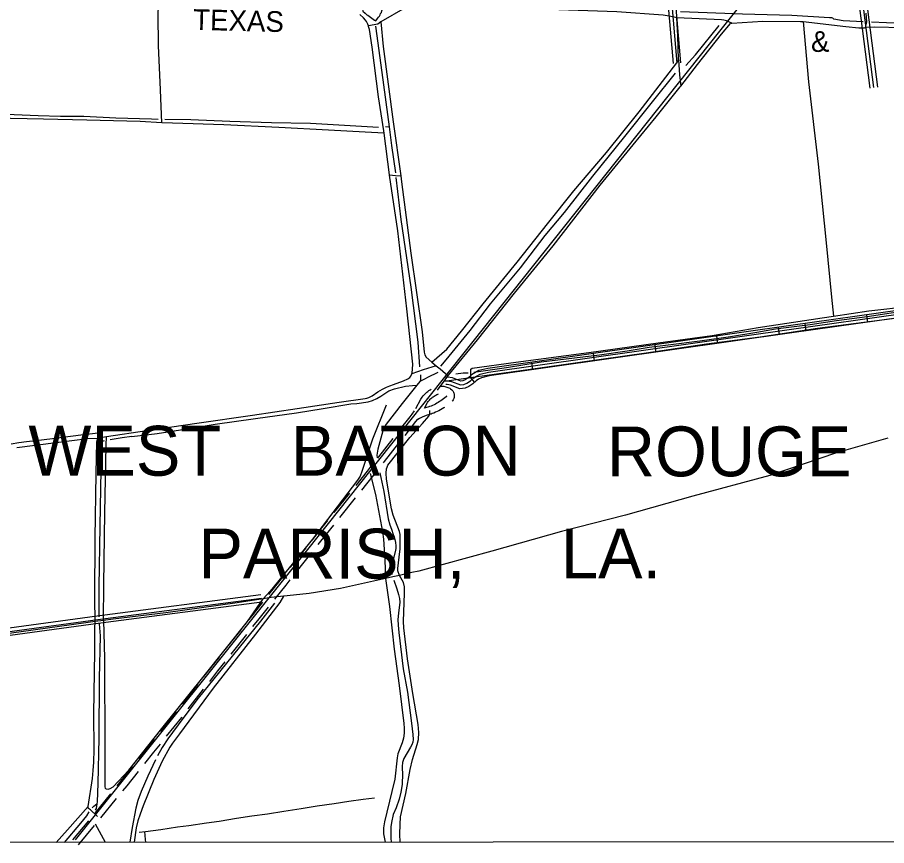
# Model space of a CAD drawing. Extents: x 3281947 to 3319794, y 715894 to 741249.
# Drawn here: x 3308406 to 3311892, y 721271 to 724593 of the extents above; entities that cross this region are included whole.
import ezdxf

# ---------------------------------------------------------------- set-up
doc = ezdxf.new("R2010")
doc.units = 0
for name, color, linetype in [('V-DTCH-CNTR', 7, 'Continuous'), ('V-GRID-FRAM', 7, 'Continuous'), ('V-RAIL-IDEN', 7, 'Continuous'), ('V-ROAD-CNTR', 7, 'Continuous'), ('V-TOPO-GNAM-IDEN', 7, 'Continuous'), ('V-TOPO-SHOR', 7, 'Continuous')]:
    doc.layers.add(name, color=color, linetype=linetype)

msp = doc.modelspace()

# ---------------------------------------------------------------- linework, layer by layer
at = {"layer": 'V-DTCH-CNTR'}
msp.add_line((3308687.6, 722903.6), (3308731.7, 722905.9), dxfattribs=at)
for points in [[(3308985.6, 724170.8), (3308979.6, 724302.6), (3308971.9, 724479.9), (3308970.5, 724605.1), (3308972.7, 724671.8)], [(3311271.9, 724570.3), (3311249.6, 724579.3), (3311239.2, 724582.5), (3311229.4, 724583.7), (3311050.6, 724592.1), (3311045.4, 724592.4), (3311034.9, 724595.6), (3310995.8, 724601.8), (3310809.8, 724615.7), (3310499.3, 724626.8), (3310218.7, 724640.1), (3309980.1, 724638.2), (3309969.7, 724634.8), (3309960.6, 724632.2), (3309863.8, 724574.8), (3309852.1, 724566.3), (3309813.9, 724559.4)], [(3310090.3, 723097.3), (3310117.3, 723133.6), (3310133.3, 723155.1), (3310135.3, 723157.9), (3310251, 723300.2), (3310400.3, 723487.5), (3310555, 723676.8), (3310743.2, 723919.9), (3310875, 724082.6), (3310967.2, 724193.7), (3311064, 724314.9), (3311066.2, 724317.6), (3311134, 724404.1), (3311229.5, 724525.3), (3311266.5, 724568.2), (3311271.9, 724570.3), (3311395.8, 724577.8), (3311547, 724577.4), (3311557.2, 724576.2), (3311728.7, 724556.8), (3311780.9, 724551), (3311803.9, 724551.8), (3311807.3, 724553.2), (3311810.6, 724563.4), (3311812.6, 724575.6), (3311810.4, 724610.1)], [(3308726.8, 721388.4), (3308699.6, 721414), (3308694.8, 721417.3), (3308691.4, 721420), (3308689.3, 721427.4), (3308707.6, 721540.7), (3308710.1, 721571.9), (3308712.6, 721605.8), (3308713.7, 721656), (3308712.1, 721800.3), (3308716, 722048.3), (3308716.1, 722143.9), (3308717.2, 722169.9), (3308716, 722262.7), (3308717.9, 722504), (3308722.4, 722764.2), (3308725, 722890.3), (3308727, 722900.5), (3308727.6, 722901.8), (3308731.7, 722905.9), (3308739.1, 722908.7), (3308762.7, 722912.2), (3308924.6, 722936.2), (3309125.7, 722965.2), (3309349.1, 722997.1), (3309528.5, 723024.6), (3309697.1, 723049.4), (3309800.7, 723064.9), (3309807.5, 723066.3), (3309814.9, 723068.4), (3309828.4, 723075.3), (3309852.1, 723091), (3309870.3, 723102.6), (3309885.8, 723109.5), (3309899.3, 723115.7), (3309914.2, 723121.2), (3309954.8, 723135.7), (3309972.4, 723143.9), (3309979.8, 723149.4), (3309984.5, 723154.1), (3309987.5, 723162.9), (3309989.1, 723167.7), (3309991.1, 723182), (3309991.6, 723201.6), (3309967.2, 723423.7), (3309931.4, 723736.6), (3309898.9, 723960.7), (3309898.7, 723962), (3309877.3, 724129.4), (3309876.1, 724138.1), (3309854.3, 724274.9), (3309828.7, 724473.3), (3309818.1, 724545), (3309814.6, 724557.2), (3309813.9, 724559.4), (3309811.8, 724566), (3309806.4, 724576.8), (3309801.6, 724582.2), (3309793.4, 724591.6), (3309779.8, 724604.4)], [(3309863.8, 724574.8), (3309873.5, 724476.4), (3309913.2, 724174.6), (3309943.2, 723957.9), (3309946.6, 723933.5), (3309984.2, 723648.1), (3310029.2, 723331.3), (3310037.5, 723249.9), (3310040.2, 723240.1), (3310044.8, 723230.3), (3310068.4, 723210.8), (3310086.1, 723196.1), (3310101.9, 723183.1), (3310133.3, 723155.1)], [(3310068.4, 723210.8), (3310128.8, 723262.7), (3310187, 723334.1), (3310273.8, 723444.9), (3310410.4, 723610.8), (3310532, 723764.8), (3310637.5, 723897.8), (3310768.4, 724051.3), (3310899.8, 724213.8), (3311020.1, 724371.1), (3311054.4, 724416.3), (3311057.6, 724422.9), (3311054.4, 724520.7), (3311050.6, 724592.1)], [(3311557.2, 724576.2), (3311578.9, 724335), (3311617.4, 724004.6), (3311650, 723688.4), (3311671.6, 723470.7), (3311679.1, 723394.5)], [(3311955.8, 724551.8), (3311844.9, 724553.8), (3311807.3, 724553.2)], [(3311057.6, 724422.9), (3311061.3, 724362.9), (3311066.2, 724317.6)], [(3309877.3, 724129.4), (3309800.3, 724133.5), (3309653.5, 724141), (3309453.8, 724152.2), (3309233.3, 724161.9), (3309028.4, 724168.5), (3308985.6, 724170.8), (3308898.6, 724175.5), (3308684, 724180.8), (3308510.4, 724185.6), (3308310.8, 724188.9), (3308256.9, 724192.6)], [(3309898.7, 723962), (3309921.9, 723959.2), (3309943.2, 723957.9)], [(3310224.8, 723148.7), (3310224, 723172.2), (3310224, 723182.6), (3310229.2, 723185.9), (3310405.1, 723210.4), (3310697.7, 723248.8), (3310975.4, 723287.6), (3311193, 723317.7), (3311377.4, 723349.5), (3311633.5, 723387.6), (3311679.1, 723394.5), (3311820.5, 723416.1), (3311987.4, 723434.7)], [(3310117.3, 723133.6), (3310224.8, 723148.7), (3310249.5, 723152.1), (3310463.4, 723182.3), (3310661.7, 723210.3), (3310928, 723248), (3311169.4, 723283.5), (3311384.7, 723312.3), (3311614.4, 723346.5), (3311914.1, 723385.6), (3311967.8, 723389.9), (3311988.1, 723389.4), (3311993.3, 723387.4), (3312002.5, 723381.6), (3312008.5, 723373.1), (3312015.7, 723361.4), (3312017.7, 723356.8), (3312032.3, 723115.9), (3312044.7, 722949.1)], [(3310086.1, 723196.1), (3310033.8, 723179.9), (3309987.5, 723162.9)], [(3309885.5, 723037.8), (3309829.6, 722901.2), (3309788, 722771.1), (3309780.3, 722753.5), (3309770.6, 722736.4), (3309589.4, 722500.5), (3309419.2, 722292.1), (3309391.2, 722260.8)], [(3309940.7, 721284.9), (3309940.1, 721317.3), (3309940.5, 721355.9), (3309942.9, 721386.7), (3309963.3, 721480.5), (3309981.7, 721576.9), (3309990, 721616.2), (3310009.2, 721677.2), (3310014.4, 721696.9), (3310016.1, 721725.1), (3310012.7, 721757.1), (3309991.6, 721881.5), (3309971, 722020.2), (3309955.8, 722145.2), (3309954.4, 722169.4), (3309955.4, 722209.3), (3309958.9, 722282), (3309958.1, 722309.5), (3309954.7, 722325.9), (3309938, 722355), (3309932, 722373.3), (3309931.3, 722383.1), (3309936.9, 722427.7), (3309940.6, 722461.1), (3309941.7, 722496.4), (3309941.6, 722518.7), (3309938.2, 722530.5), (3309912.9, 722596.5), (3309906.2, 722622), (3309885.9, 722740.4), (3309885, 722765.3), (3309886.2, 722782.9), (3309888.8, 722789.5), (3309891.4, 722797.4), (3309980.4, 722908.6), (3310030.5, 722963.9), (3310055.9, 722994.2), (3310059.8, 723002.7), (3310060.3, 723016.5)], [(3308403.9, 722867.3), (3308561, 722888.6), (3308687.6, 722903.6)], [(3308750.7, 722174.4), (3308752.5, 722318.6), (3308757.2, 722606.3), (3308762.1, 722877), (3308762.7, 722912.2)], [(3311897.4, 722905.5), (3311691.1, 722846.7), (3311423.3, 722755.6), (3311114.8, 722672.4), (3310844.2, 722596.8), (3310587.7, 722531.6), (3310308.4, 722452.6), (3310016.1, 722372.2), (3309987.7, 722365.9), (3309938, 722355), (3309911.9, 722349.2), (3309882, 722342.6), (3309702.1, 722302.5), (3309576.2, 722282.8), (3309487.5, 722273.4), (3309473.4, 722271.7), (3309423.9, 722265.7)], [(3309821.2, 722763.4), (3309842, 722679.7), (3309869.8, 722529.9), (3309874.6, 722500.5), (3309879.7, 722415.4), (3309882, 722342.6), (3309898.4, 722230.7), (3309917.2, 722058.6), (3309937.1, 721913.9), (3309955.7, 721761.5), (3309957.1, 721742.5), (3309957.2, 721721.5), (3309954.1, 721702.5), (3309948.9, 721683.5), (3309932.2, 721638.9), (3309929, 721622.5), (3309919.1, 721537.3), (3309907.6, 721487.4), (3309878.2, 721366.7), (3309873.7, 721342.5), (3309873.9, 721318.3), (3309880.7, 721284.8)], [(3309423.9, 722265.7), (3309391.2, 722260.8), (3309287.1, 722245.2), (3309000.7, 722204.1), (3308790.1, 722179.8), (3308750.7, 722174.4), (3308717.2, 722169.9), (3308680.4, 722164.9), (3308420.4, 722128.7), (3308048.7, 722077.7), (3307696.6, 722029.4), (3307396.7, 721985.6), (3307278.9, 721967.9), (3307281.7, 721731.4), (3307291.7, 721429.3), (3307297, 721327), (3307299.2, 721299.9), (3307301.7, 721283.3)], [(3308750.7, 722174.4), (3308755.6, 722022.5), (3308756.5, 721654), (3308756.8, 721507.2), (3308758.1, 721502), (3308759.4, 721500.7), (3308761.4, 721499.4), (3308770.6, 721496.9), (3308778.4, 721499.5), (3308790.1, 721507.4), (3308852.3, 721574.3), (3308985, 721740.2), (3309150, 721945.3), (3309328.7, 722169.5), (3309391.2, 722260.8)], [(3309473.4, 722271.7), (3309457.8, 722246.7), (3309361, 722119.1), (3309190.8, 721903.2), (3309056.3, 721719.7), (3309028.4, 721682.2), (3309017.4, 721666.4), (3308986.9, 721609.2), (3308953.3, 721536.3), (3308910.7, 721430), (3308897.8, 721396.5), (3308888.8, 721370.3), (3308881.8, 721342.7), (3308874.4, 721284.2)], [(3308689.3, 721427.4), (3308606.7, 721334.6), (3308561.8, 721284.1)]]:
    msp.add_lwpolyline(points, dxfattribs=at)
at = {"layer": 'V-GRID-FRAM'}
msp.add_lwpolyline([(3286080.7, 739456.2), (3317564.6, 739474.5), (3317583.1, 721289.3), (3286083.3, 721271), (3286080.7, 739456.2)], dxfattribs=at)
at = {"layer": 'V-ROAD-CNTR'}
for p, q in [((3311817.1, 723370.6), (3311812.9, 723400.3)), ((3311569.5, 723335.8), (3311565.4, 723365.5)), ((3311462.9, 723320.7), (3311458.7, 723350.4)), ((3311215.4, 723285.5), (3311211.2, 723315.2)), ((3310967.9, 723250.2), (3310963.7, 723279.9)), ((3310720.4, 723215), (3310716.2, 723244.7)), ((3310472.9, 723179.7), (3310468.7, 723209.4)), ((3310239.7, 723129.8), (3310219.9, 723152.4)), ((3309676.4, 722606.8), (3309739, 722684.8)), ((3309699.5, 722587.6), (3309762.1, 722665.6)), ((3309501.8, 722387.9), (3309564.1, 722466.1)), ((3309524.9, 722368.7), (3309587.2, 722446.9)), ((3309240.9, 722058.8), (3309302.9, 722137.2)), ((3309263.9, 722039.6), (3309326, 722118)), ((3309068.3, 721838.3), (3309129.7, 721917.2)), ((3309091.4, 721819.1), (3309152.8, 721898)), ((3308718.1, 721401.4), (3308781, 721479.1)), ((3308741.1, 721382.2), (3308804, 721459.9)), ((3308628.5, 721293.7), (3308692.5, 721370.6)), ((3308651.6, 721274.5), (3308715.6, 721351.4))]:
    msp.add_line(p, q, dxfattribs=at)
for points in [[(3311036.8, 724407.8), (3310981.8, 725052.7), (3310844.7, 726166.9), (3310766.4, 726775.3), (3310670.3, 727487.3), (3310673.2, 727518.2), (3310651.7, 727623.7)], [(3311051.7, 724409.1), (3310996.7, 725054.3), (3310859.5, 726168.8), (3310781.3, 726777.2), (3310685.4, 727487.6), (3310688.3, 727519), (3310666.4, 727626.7)], [(3311826.5, 724309.9), (3311698.1, 725308.9), (3311525.4, 726684.5), (3311494.6, 726921.4)], [(3311841.4, 724311.8), (3311713, 725310.8), (3311540.2, 726686.4), (3311508.6, 726929.5)], [(3311066.7, 724410.4), (3311011.6, 725055.8), (3310874.4, 726170.7), (3310796.2, 726779.2), (3310778.7, 726908.3)], [(3311856.3, 724313.7), (3311727.9, 725312.6), (3311555.1, 726688.3), (3311527.4, 726901.6)], [(3308638.8, 721293.7), (3309571.3, 722458.8), (3311223.8, 724537.8), (3311667.5, 725094.3)], [(3311962.9, 723419.5), (3311961.6, 723419.6), (3311960.3, 723419.7), (3311959, 723419.7), (3311957.8, 723419.8), (3311956.5, 723419.8), (3311955.2, 723419.8), (3311953.9, 723419.7), (3311952.6, 723419.7), (3311951.3, 723419.6), (3311950, 723419.5), (3311948.7, 723419.3), (3311947.5, 723419.2), (3311946.2, 723419), (3311945.1, 723418.9), (3311508.2, 723357.5)], [(3311510.3, 723342.6), (3311947.3, 723404)], [(3311960.3, 723389.6), (3311959.5, 723389.7), (3311958.8, 723389.7), (3311958, 723389.7), (3311957.3, 723389.8), (3311956.5, 723389.8), (3311955.7, 723389.8), (3311955, 723389.7), (3311954.2, 723389.7), (3311953.4, 723389.7), (3311952.7, 723389.6), (3311952, 723389.5), (3311951.2, 723389.4), (3311950.4, 723389.3), (3311949.5, 723389.2), (3311512.4, 723327.8)], [(3311508.2, 723357.5), (3310293.1, 723184.4), (3310256.8, 723176.4), (3310240.1, 723167.6), (3310227.7, 723159.2), (3310214, 723147.2), (3310201.7, 723139.2), (3310192.7, 723134.8), (3310185, 723134), (3310151.1, 723147.7), (3310131.3, 723150.7), (3310122.1, 723150.1)], [(3310122.9, 723135.2), (3310130.6, 723135.6), (3310147.2, 723133.1), (3310182.8, 723118.7), (3310197, 723120.1), (3310209.1, 723126.2), (3310223.1, 723135.2), (3310236.9, 723147.3), (3310247.8, 723154.7), (3310262, 723162.2), (3310295.8, 723169.6), (3311510.3, 723342.6)], [(3311512.4, 723327.8), (3310298.5, 723154.9), (3310267.2, 723147.9), (3310255.5, 723141.8), (3310246.1, 723135.4), (3310232.2, 723123.2), (3310216.6, 723113.1), (3310201.2, 723105.5), (3310180.6, 723103.4), (3310143.2, 723118.6), (3310130, 723120.5), (3310123.8, 723120.2)], [(3310102.3, 723114.3), (3310103, 723114.3), (3310107.3, 723114.4), (3310111.6, 723114.1), (3310115.8, 723113.6), (3310120, 723112.9), (3310124.2, 723111.9), (3310128.3, 723110.6), (3310132.3, 723109.2), (3310136.2, 723107.5), (3310140, 723105.5), (3310143.6, 723103.3), (3310148.7, 723099.9), (3310151.9, 723095.9), (3310153.8, 723092.9), (3310155.4, 723089.7), (3310156.7, 723086.3), (3310157.6, 723082.8), (3310158.1, 723079.3), (3310158.3, 723075.7), (3310158.1, 723072.1), (3310157.5, 723068.6), (3310156.5, 723065.1), (3310155.2, 723061.8), (3310153.6, 723058.6), (3310151.6, 723055.6), (3310150.1, 723053.8)], [(3310003.7, 723024.7), (3310023.4, 723061.3), (3310026.6, 723066.1), (3310029.8, 723070.4), (3310033.1, 723074.6), (3310036.7, 723078.6), (3310040.4, 723082.5), (3310044.2, 723086.2), (3310048.2, 723089.8), (3310052.4, 723093.1), (3310056.7, 723096.3), (3310061.1, 723099.3), (3310064.9, 723101.6)], [(3310038.1, 723025.3), (3310049.2, 723045.8), (3310051.2, 723048.9), (3310053.6, 723052.2), (3310056.2, 723055.3), (3310058.8, 723058.4), (3310061.6, 723061.3), (3310064.6, 723064.2), (3310067.6, 723066.9), (3310070.8, 723069.4), (3310074, 723071.8), (3310077.4, 723074.1), (3310080.9, 723076.2), (3310084.4, 723078.2), (3310088, 723080), (3310091.7, 723081.7), (3310094.8, 723082.9)], [(3310128, 723074.5), (3310127.9, 723074.2), (3310127.6, 723073.8), (3310127.4, 723073.4), (3310127.1, 723073.1), (3310126.8, 723072.8), (3310125.6, 723071.8), (3310120.3, 723067.2), (3310115.3, 723063.2), (3310110.1, 723059.2), (3310104.8, 723055.5), (3310099.4, 723051.9), (3310093.9, 723048.5), (3310088.3, 723045.3), (3310082.6, 723042.2), (3310076.8, 723039.4), (3310070.9, 723036.7), (3310064.9, 723034.2), (3310058.8, 723031.9), (3310055.4, 723030.7), (3310052.5, 723029.7)], [(3309937.7, 722935.6), (3309981, 722990.8), (3309989.8, 723001.7), (3309998, 723015.2)], [(3310052.9, 723029.8), (3310046.5, 723027.8), (3310039.2, 723025.8), (3310038.1, 723025.4)], [(3310119, 723028.9), (3310115.6, 723026.6), (3310109.3, 723022.7), (3310102.8, 723019), (3310096.3, 723015.5), (3310089.6, 723012.2), (3310082.9, 723009.2), (3310076, 723006.3), (3310069.1, 723003.7), (3310065.2, 723002.3), (3310062.3, 723001.3)], [(3309960.8, 722916.4), (3310004.4, 722972.1), (3310012.1, 722981.6)], [(3310061.8, 723001.2), (3310054.9, 722999), (3310048.9, 722997.4), (3310039.3, 722993.4), (3310029, 722989), (3310018.8, 722984.3), (3310011.4, 722980.8)], [(3309851.4, 722825.3), (3309855.2, 722830.1), (3309913.1, 722904.1)], [(3309874.5, 722806.1), (3309878.7, 722811.5), (3309936.2, 722884.9)], [(3309764, 722716), (3309809.5, 722772.8), (3309810.2, 722773.6), (3309826.5, 722794.1)], [(3309787.1, 722696.8), (3309832.9, 722754), (3309833.6, 722754.9), (3309849.6, 722774.9)], [(3309589, 722497.4), (3309621.9, 722538.7), (3309651.4, 722575.5)], [(3309612.1, 722478.2), (3309645.3, 722520), (3309674.5, 722556.3)], [(3309414.7, 722278.3), (3309459.8, 722335), (3309476.9, 722356.6)], [(3309437.8, 722259.1), (3309483.3, 722316.4), (3309500, 722337.4)], [(3307334.6, 722005), (3307342.5, 722005.8), (3307439.5, 722018.1), (3308726.1, 722192.8), (3309382.8, 722278.4)], [(3307298.4, 721286.2), (3307277.7, 721943.6), (3307278.6, 721952.4), (3307283, 721964.8), (3307293.1, 721976.3), (3307304.7, 721982.9), (3307315.7, 721988), (3307344.2, 721990.9), (3307441.5, 722003.2), (3308728.1, 722178), (3309384.7, 722263.5)], [(3307343.9, 721975.8), (3307345.9, 721976), (3307443.4, 721988.4), (3308730.1, 722163.1), (3309386.7, 722248.7)], [(3309327.7, 722168.6), (3309352.2, 722199.5), (3309389.9, 722246.9)], [(3309350.8, 722149.4), (3309375.7, 722180.9), (3309412.9, 722227.7)], [(3309154.3, 721948.8), (3309186.7, 721990.4), (3309216, 722027.4)], [(3309177.4, 721929.6), (3309210.3, 721971.9), (3309239.1, 722008.2)], [(3308981.3, 721728.6), (3309041.5, 721803.9), (3309043.7, 721806.7)], [(3309004.4, 721709.4), (3309065.1, 721785.3), (3309066.8, 721787.5)], [(3308893.8, 721619.3), (3308929.9, 721664.3), (3308956.3, 721697.4)], [(3308916.9, 721600.1), (3308953.4, 721645.6), (3308979.4, 721678.2)], [(3308806.1, 721510.2), (3308822.4, 721530.2), (3308868.8, 721588.1)], [(3308829.2, 721491), (3308845.7, 721511.4), (3308891.9, 721568.9)]]:
    msp.add_lwpolyline(points, dxfattribs=at)
at = {"layer": 'V-TOPO-SHOR'}
msp.add_line((3309882.5, 724155.7), (3309896.5, 724154.6), dxfattribs=at)
for points in [[(3309782.2, 724655.1), (3309788.2, 724634.4), (3309790.8, 724618.4), (3309800.9, 724609.6), (3309804.6, 724605.6), (3309807.2, 724604), (3309811.3, 724601.7), (3309837.5, 724582.1), (3309843.2, 724580), (3309850.3, 724588.2), (3309854.4, 724593.6), (3309857.8, 724598.6), (3309860.6, 724603.2), (3309862.8, 724608.4), (3309865.8, 724613.4), (3309868.1, 724619.7), (3309868.6, 724623.8), (3309868.4, 724626.9), (3309860.9, 724674.4)], [(3311065.3, 724616.3), (3311314.7, 724607), (3311511.8, 724602.1), (3311663.3, 724593.4), (3311670.9, 724592.8), (3311674.4, 724591.1), (3311677.6, 724588.8), (3311679.1, 724588.1), (3311680.2, 724587.5), (3311717.6, 724580.2), (3311797.7, 724576.3)], [(3311831.5, 724575.9), (3312012.5, 724567.7), (3312177.8, 724559.9), (3312353.9, 724552.1), (3312358.1, 724568.9)], [(3309842.5, 724557.4), (3309867, 724372.7), (3309896.5, 724154.6), (3309906.7, 724078.8), (3309922.1, 723970.3)], [(3311087.1, 724399.9), (3311125.1, 724443.5), (3311220.9, 724560.4)], [(3311043.4, 724369.2), (3310951.2, 724254), (3310840.9, 724115.2), (3310713, 723957), (3310598.3, 723810.7), (3310521.7, 723718.3), (3310421.7, 723588.4), (3310302.6, 723444), (3310220.1, 723337.8), (3310124.9, 723219.7), (3310102.9, 723193.6)], [(3308290.8, 724206), (3308392.6, 724203.7), (3308488.6, 724199.3), (3308579.1, 724197.4), (3308673, 724196.5), (3308800.9, 724190.9), (3308944.1, 724186.8), (3308969.9, 724184.9)], [(3308997.5, 724185), (3309101, 724183.8), (3309257.4, 724177.4), (3309425.2, 724171), (3309582.1, 724168.5), (3309694.7, 724162.8), (3309853.8, 724153.5)], [(3309923.2, 723950.5), (3309944.4, 723782.3), (3309983.4, 723511.4), (3310012.5, 723290), (3310019, 723191.1)], [(3310236.9, 723169.8), (3310366.9, 723189.2), (3310507, 723211.7), (3310639.7, 723227.5), (3310740.6, 723239.6), (3310851, 723255.9), (3310939.6, 723270.6), (3311016.2, 723279.2), (3311142.8, 723296.3), (3311266, 723312.6), (3311371.6, 723330.9), (3311446.8, 723343.5), (3311585.6, 723362), (3311690.5, 723376.9), (3311813.7, 723393.2), (3311910.6, 723408), (3311958.6, 723414.4), (3311991.8, 723420.1), (3312010.8, 723421.5), (3312029.7, 723423.7), (3312056.9, 723420.5)], [(3310023.1, 723159.1), (3310022.9, 723142.4), (3310022.2, 723137.6), (3310020.2, 723132.9), (3310008.4, 723118.1), (3309949, 723044.3), (3309885.4, 722961.9), (3309873, 722939.5), (3309867, 722920.5), (3309851.1, 722861.4), (3309847.9, 722837), (3309848.4, 722826.6)], [(3310091.7, 723168.9), (3310051.1, 723149.4), (3310040.8, 723143.4), (3310020.2, 723132.9)], [(3310164.4, 723163.6), (3310194.2, 723167.8), (3310214.2, 723167.6)], [(3308864.6, 722912.3), (3308966.3, 722924.3), (3309077.3, 722940.9), (3309199.7, 722961.3), (3309361.1, 722984.1), (3309525.2, 723006.8), (3309632.8, 723024.2), (3309743.4, 723043), (3309767, 723045.1), (3309813.1, 723051.8), (3309829.5, 723056.5), (3309847.8, 723064.4), (3309863.7, 723073.8), (3309895.3, 723094.6), (3309917.8, 723103.4), (3309962.7, 723113.7), (3309990.3, 723116.3), (3310008.4, 723118.1)], [(3308729.5, 722925.5), (3308660.4, 722917.4), (3308546.6, 722902.6), (3308479.7, 722894.9), (3308442.2, 722890.8), (3308411.6, 722886.3), (3308380.7, 722881.3)], [(3308864.6, 722912.3), (3308825.8, 722906.9), (3308777.5, 722899)], [(3308754.5, 722894.7), (3308745.7, 722891.9), (3308743, 722889.2), (3308741, 722885.1), (3308741, 722778.1), (3308736.3, 722552.4), (3308732.3, 722308.4), (3308732.4, 722189.1)], [(3309859.7, 722766.8), (3309875, 722691.4), (3309892.8, 722581.8), (3309899.8, 722557.7), (3309905.8, 722540.9), (3309913.5, 722519.6), (3309917, 722509.5), (3309919.8, 722498.6), (3309921.9, 722486.5), (3309924.1, 722473.9), (3309923.8, 722463.4), (3309921.2, 722449), (3309905.9, 722391.5), (3309904.7, 722375.9), (3309908, 722358.3)], [(3309916.1, 722335.9), (3309927.7, 722301.5), (3309934.7, 722277.8), (3309938.2, 722261.6), (3309939.6, 722248), (3309933.8, 722203.9), (3309931.9, 722177.5), (3309933.1, 722155.2), (3309935.7, 722125.8), (3309953.4, 721979.8), (3309970.9, 721886.4), (3309986.5, 721762), (3309991.6, 721716.4), (3309992.8, 721696.5), (3309992.2, 721686.5), (3309988.4, 721674.9), (3309982.5, 721666.2), (3309956.3, 721619.9), (3309950.3, 721605), (3309948.6, 721589), (3309950.9, 721552.5), (3309948.8, 721523.7), (3309948.8, 721515.5), (3309943.8, 721484.8), (3309937.3, 721457.4), (3309924.7, 721422.7), (3309913, 721395.4), (3309905.7, 721363.5), (3309903.5, 721345.9), (3309903.1, 721326), (3309903.6, 721301), (3309905.5, 721284.8)], [(3309436.9, 722243.5), (3309380.3, 722171.8), (3309295.4, 722065.1), (3309194.3, 721940.6), (3309131.4, 721862.5), (3309069.7, 721780.6), (3309008.7, 721699.5), (3308986.3, 721664.5), (3308968.2, 721631.6)], [(3308733.9, 722160), (3308738.3, 722111.9), (3308733.9, 721941.1), (3308732, 721702.6), (3308729, 721519.6), (3308726.1, 721447.1), (3308724.7, 721438.8), (3308721.5, 721419.3), (3308717.6, 721412.7)], [(3308960.4, 721615.7), (3308928.7, 721549.2), (3308902.5, 721488.1), (3308888.5, 721452.1), (3308881.3, 721421.1), (3308866.5, 721343.8), (3308857, 721284.2)], [(3308705.2, 721422.5), (3308712, 721429.4), (3308724.7, 721438.8)], [(3309285, 721380.8), (3309345.8, 721389.9), (3309409.6, 721398.8), (3309474.6, 721409.5), (3309543.4, 721420.1), (3309608.7, 721430.1), (3309676.8, 721439.8), (3309735.5, 721448.8), (3309793.2, 721456.9), (3309838.1, 721463)], [(3308594.4, 721284.1), (3308660.2, 721361.3), (3308684.4, 721390.6), (3308693.5, 721406.6)], [(3309094.1, 721352), (3309163.7, 721362.7), (3309214.5, 721369.6), (3309285, 721380.8)], [(3308717.5, 721358.4), (3308758, 721284.2)], [(3308894, 721324.7), (3308919.1, 721327), (3308981.7, 721335.8), (3309047.7, 721345.7), (3309094.1, 721352)], [(3308921.2, 721284.3), (3308919.8, 721295.8), (3308917.3, 721327.6)]]:
    msp.add_lwpolyline(points, dxfattribs=at)

# ---------------------------------------------------------------- texts
at = {"layer": 'V-RAIL-IDEN'}
for s, rotation, p in [('TEXAS', 358.5362, (3309110, 724543.5)), ('&', 0.9917, (3311589.4, 724454.4))]:
    msp.add_text(s, height=83, rotation=rotation, dxfattribs=at).set_placement(p)
at = {"layer": 'V-TOPO-GNAM-IDEN'}
for s, rotation, p in [('WEST', 359.9961, (3308450.2, 722755)), ('BATON', 0.0344, (3309503.1, 722754.8)), ('ROUGE', 0.0335, (3310770, 722752.1)), ('PARISH,', 359.955, (3309132, 722342.7)), ('LA.', 359.9872, (3310586, 722342.7))]:
    msp.add_text(s, height=200, rotation=rotation, dxfattribs=at).set_placement(p)

doc.saveas('drawing.dxf')
